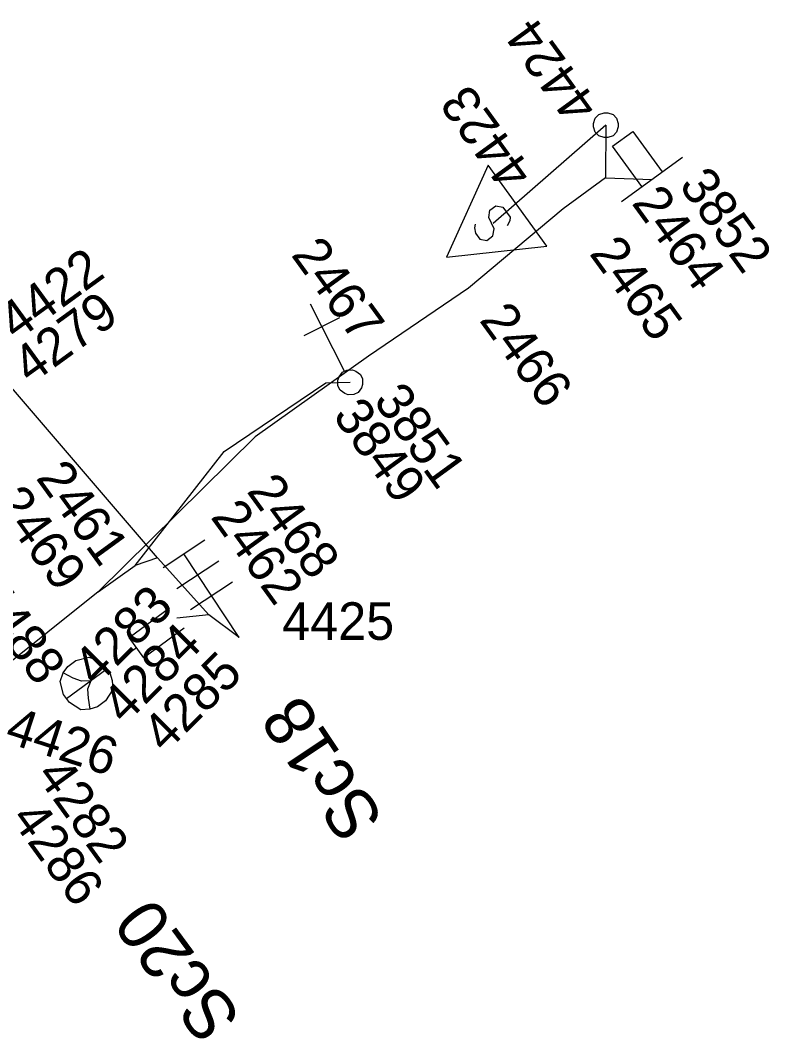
# Model space of a CAD drawing. Extents: x -535557 to -534097, y -1142175 to -1136716.
# Drawn here: x -534871.72 to -534856.77, y -1139167.58 to -1139147.25 of the extents above; entities that cross this region are included whole.
import ezdxf

# ---------------------------------------------------------------- set-up
doc = ezdxf.new("R2010")
doc.units = 0
doc.layers.add('Default', color=7, linetype='Continuous')
doc.layers.add('SS_SZDC', color=7, linetype='Continuous')

# ---------------------------------------------------------------- blocks, each defined once
blk = doc.blocks.new('POINT_DISPLAY')
at = {"layer": 'Default'}
blk.add_line((0, 0), (0, 0), dxfattribs=at)

msp = doc.modelspace()

# ---------------------------------------------------------------- linework, layer by layer
at = {"layer": 'SS_SZDC'}
for p, q in [((-534860.287, -1139149.304), (-534860.252, -1139149.198)), ((-534860.252, -1139149.198), (-534860.181, -1139149.127)), ((-534860.181, -1139149.127), (-534860.075, -1139149.092)), ((-534860.075, -1139149.092), (-534860.004, -1139149.092)), ((-534860.004, -1139149.092), (-534859.898, -1139149.127)), ((-534859.898, -1139149.127), (-534859.827, -1139149.198)), ((-534859.827, -1139149.198), (-534859.792, -1139149.304)), ((-534860.039, -1139149.34), (-534862.289, -1139151.299)), ((-534860.287, -1139149.375), (-534860.287, -1139149.304)), ((-534860.252, -1139149.481), (-534860.287, -1139149.375)), ((-534860.039, -1139149.34), (-534860.05, -1139150.389)), ((-534859.792, -1139149.375), (-534859.827, -1139149.481)), ((-534859.792, -1139149.304), (-534859.792, -1139149.375)), ((-534860.181, -1139149.552), (-534860.252, -1139149.481)), ((-534860.075, -1139149.587), (-534860.181, -1139149.552)), ((-534860.004, -1139149.587), (-534860.075, -1139149.587)), ((-534859.898, -1139149.552), (-534860.004, -1139149.587)), ((-534859.91, -1139149.757), (-534859.505, -1139149.464)), ((-534859.827, -1139149.481), (-534859.898, -1139149.552)), ((-534859.505, -1139149.464), (-534858.917, -1139150.273)), ((-534859.322, -1139150.566), (-534859.91, -1139149.757)), ((-534859.726, -1139150.86), (-534858.513, -1139149.979)), ((-534862.392, -1139150.138), (-534863.22, -1139151.975)), ((-534861.216, -1139151.756), (-534862.392, -1139150.138)), ((-534860.05, -1139150.389), (-534860.89, -1139151.01)), ((-534860.05, -1139150.389), (-534859.119, -1139150.42)), ((-534860.89, -1139151.01), (-534862.779, -1139152.59)), ((-534862.378, -1139151.178), (-534862.356, -1139151.038)), ((-534862.356, -1139151.038), (-534862.234, -1139150.95)), ((-534862.234, -1139150.95), (-534862.095, -1139150.972)), ((-534862.095, -1139150.972), (-534861.948, -1139151.175)), ((-534862.271, -1139151.41), (-534862.378, -1139151.178)), ((-534861.959, -1139151.245), (-534862.01, -1139151.344)), ((-534861.948, -1139151.175), (-534861.959, -1139151.245)), ((-534862.65, -1139151.314), (-534862.661, -1139151.384)), ((-534862.661, -1139151.384), (-534862.642, -1139151.494)), ((-534862.293, -1139151.549), (-534862.271, -1139151.41)), ((-534862.642, -1139151.494), (-534862.554, -1139151.616)), ((-534862.554, -1139151.616), (-534862.415, -1139151.638)), ((-534862.415, -1139151.638), (-534862.293, -1139151.549)), ((-534863.22, -1139151.975), (-534861.216, -1139151.756)), ((-534862.779, -1139152.59), (-534864.779, -1139153.95)), ((-534865.253, -1139154.247), (-534865.934, -1139152.91)), ((-534866.063, -1139153.537), (-534865.351, -1139153.174)), ((-534868.989, -1139157.969), (-534872.35, -1139154.049)), ((-534864.779, -1139153.95), (-534867.039, -1139155.559)), ((-534865.364, -1139154.359), (-534865.298, -1139154.269)), ((-534865.298, -1139154.269), (-534865.208, -1139154.224)), ((-534865.208, -1139154.224), (-534865.097, -1139154.223)), ((-534865.097, -1139154.223), (-534865.029, -1139154.245)), ((-534865.029, -1139154.245), (-534864.939, -1139154.311)), ((-534864.939, -1139154.311), (-534864.894, -1139154.401)), ((-534867.659, -1139155.85), (-534865.63, -1139154.479)), ((-534865.63, -1139154.479), (-534865.14, -1139154.469)), ((-534865.386, -1139154.427), (-534865.364, -1139154.359)), ((-534865.385, -1139154.538), (-534865.386, -1139154.427)), ((-534864.893, -1139154.512), (-534864.915, -1139154.58)), ((-534864.894, -1139154.401), (-534864.893, -1139154.512)), ((-534865.34, -1139154.628), (-534865.385, -1139154.538)), ((-534865.25, -1139154.694), (-534865.34, -1139154.628)), ((-534865.182, -1139154.716), (-534865.25, -1139154.694)), ((-534865.071, -1139154.715), (-534865.182, -1139154.716)), ((-534864.981, -1139154.67), (-534865.071, -1139154.715)), ((-534864.915, -1139154.58), (-534864.981, -1139154.67)), ((-534867.039, -1139155.559), (-534870.17, -1139158.649)), ((-534869.43, -1139158.12), (-534867.659, -1139155.85)), ((-534868.875, -1139158.162), (-534868.04, -1139157.613)), ((-534868.989, -1139157.969), (-534869.43, -1139158.12)), ((-534867.96, -1139159.11), (-534868.989, -1139157.969)), ((-534867.359, -1139159.559), (-534868.458, -1139157.888)), ((-534870.17, -1139158.649), (-534869.43, -1139158.12)), ((-534868.601, -1139158.58), (-534867.765, -1139158.031)), ((-534868.326, -1139158.998), (-534867.491, -1139158.449)), ((-534870.17, -1139158.649), (-534873.34, -1139161.18)), ((-534869.553, -1139159.561), (-534868.748, -1139158.968)), ((-534867.96, -1139159.11), (-534868.6, -1139159.17)), ((-534867.359, -1139159.559), (-534867.96, -1139159.11)), ((-534868.451, -1139159.371), (-534869.256, -1139159.964)), ((-534869.256, -1139159.964), (-534869.553, -1139159.561)), ((-534869.405, -1139159.763), (-534869.807, -1139160.059)), ((-534870.777, -1139160.136), (-534870.616, -1139160.018)), ((-534870.616, -1139160.018), (-534870.355, -1139159.95)), ((-534870.355, -1139159.95), (-534870.185, -1139160.011)), ((-534870.185, -1139160.011), (-534870.056, -1139160.102)), ((-534870.868, -1139160.265), (-534870.777, -1139160.136)), ((-534870.802, -1139160.776), (-534869.997, -1139160.183)), ((-534870.056, -1139160.102), (-534869.938, -1139160.263)), ((-534870.929, -1139160.435), (-534870.868, -1139160.265)), ((-534870.669, -1139160.367), (-534870.868, -1139160.265)), ((-534870.499, -1139160.429), (-534870.669, -1139160.367)), ((-534870.319, -1139160.42), (-534870.499, -1139160.429)), ((-534870.319, -1139160.42), (-534870.38, -1139160.59)), ((-534869.938, -1139160.263), (-534869.889, -1139160.414)), ((-534869.889, -1139160.414), (-534869.88, -1139160.594)), ((-534870.861, -1139160.696), (-534870.929, -1139160.435)), ((-534870.38, -1139160.59), (-534870.372, -1139160.77)), ((-534869.88, -1139160.594), (-534870.022, -1139160.823)), ((-534870.743, -1139160.857), (-534870.861, -1139160.696)), ((-534870.372, -1139160.77), (-534870.334, -1139160.99)), ((-534870.022, -1139160.823), (-534870.183, -1139160.941)), ((-534870.514, -1139160.999), (-534870.743, -1139160.857)), ((-534870.334, -1139160.99), (-534870.514, -1139160.999)), ((-534870.183, -1139160.941), (-534870.334, -1139160.99))]:
    msp.add_line(p, q, dxfattribs=at)

# ---------------------------------------------------------------- block references
for p in [(-534860.039, -1139149.34), (-534860.039, -1139149.34), (-534860.05, -1139150.389), (-534859.119, -1139150.42), (-534860.89, -1139151.01), (-534862.289, -1139151.299), (-534862.779, -1139152.59), (-534864.779, -1139153.95), (-534865.63, -1139154.479), (-534865.14, -1139154.469), (-534865.14, -1139154.469), (-534867.039, -1139155.559), (-534867.659, -1139155.85), (-534868.989, -1139157.969), (-534869.43, -1139158.12), (-534870.17, -1139158.649), (-534868.6, -1139159.17), (-534867.96, -1139159.11), (-534867.359, -1139159.559), (-534870.399, -1139160.479)]:
    msp.add_blockref('POINT_DISPLAY', p, dxfattribs=at)

# ---------------------------------------------------------------- texts
for s, height, rotation, p in [('4424', 0.75, 126, (-534860.157, -1139148.952)), ('4423', 0.75, 126, (-534861.467, -1139150.288)), ('3852', 0.75, 306, (-534858.599, -1139150.54)), ('2464', 0.75, 306, (-534859.541, -1139150.894)), ('2467', 0.75, 306, (-534866.335, -1139151.927)), ('2465', 0.75, 306, (-534860.386, -1139151.901)), ('4422', 0.75, 36, (-534871.802, -1139153.66)), ('4279', 0.75, 36, (-534871.518, -1139154.528)), ('2466', 0.75, 306, (-534862.581, -1139153.23)), ('3851', 0.75, 306, (-534864.696, -1139154.839)), ('3849', 0.75, 306, (-534865.506, -1139155.138)), ('2461', 0.75, 306, (-534871.427, -1139156.378)), ('2468', 0.75, 306, (-534867.222, -1139156.642)), ('2469', 0.75, 306, (-534872.277, -1139156.882)), ('2462', 0.75, 306, (-534867.942, -1139157.156)), ('4488', 0.75, 306, (-534872.694, -1139158.752)), ('4283', 0.75, 45, (-534870.21, -1139160.558)), ('4284', 0.75, 45, (-534869.638, -1139161.318)), ('4285', 0.75, 45, (-534868.831, -1139161.888)), ('Sc18', 1, 123.6757, (-534864.446, -1139163.18)), ('4426', 0.75, 342, (-534872.059, -1139161.638)), ('4282', 0.75, 306, (-534871.427, -1139162.309)), ('4286', 0.75, 306, (-534871.931, -1139163.173)), ('Sc20', 1, 126.3757, (-534867.288, -1139167.144))]:
    msp.add_text(s, height=height, rotation=rotation, dxfattribs=at).set_placement(p)
msp.add_text('4425', height=0.75, dxfattribs=at).set_placement((-534866.496, -1139159.606))

doc.saveas('drawing.dxf')
